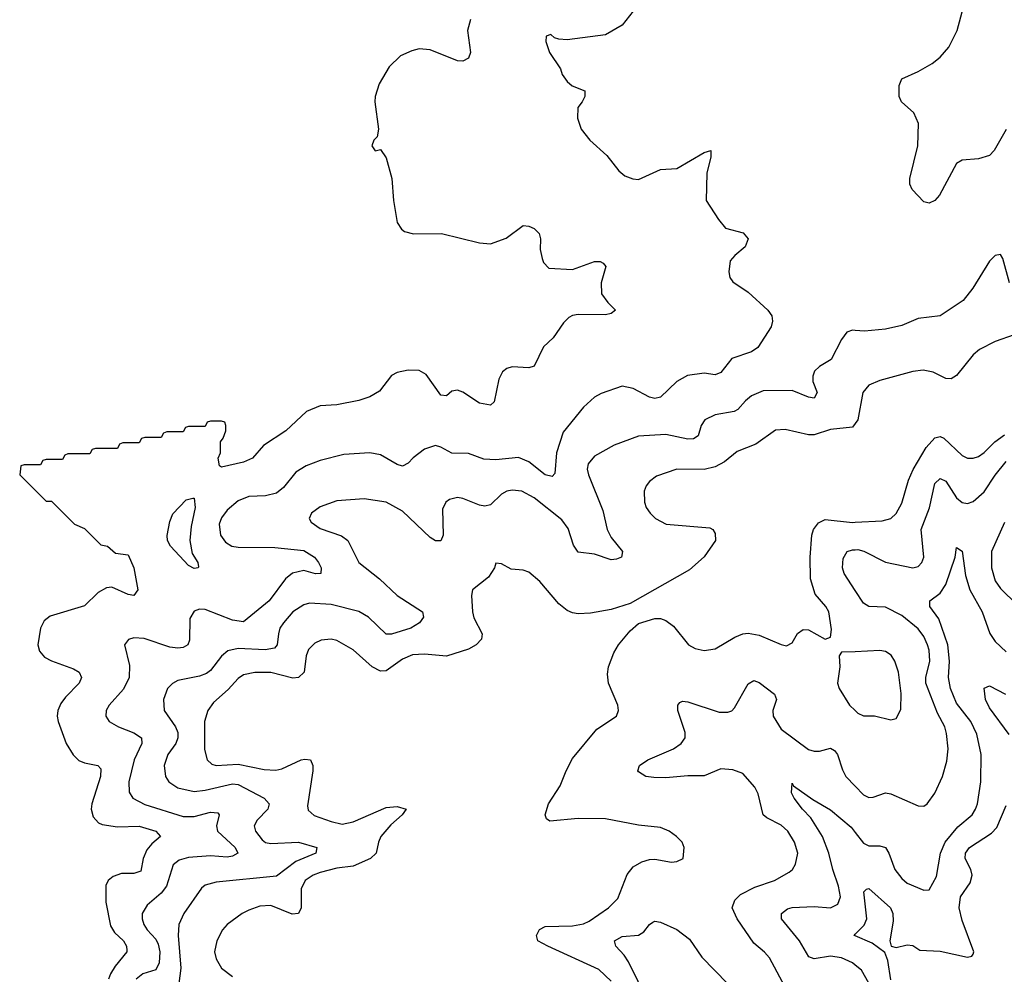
# Model space of a CAD drawing. Header units: inches. Extents: x 1834610 to 2027685, y 642842 to 774116.
# Tile 381 of 632: x 1976954 to 1980544, y 703128 to 706610. Entities that reach past the tile are written whole.
import ezdxf

# ---------------------------------------------------------------- set-up
doc = ezdxf.new("R2010")
doc.units = ezdxf.units.IN
doc.header["$MEASUREMENT"] = 0
doc.layers.add('B9770', color=7, linetype='Continuous')
doc.layers.add('B9780', color=7, linetype='Continuous')

msp = doc.modelspace()

# ---------------------------------------------------------------- linework, layer by layer
at = {"layer": 'B9770', "color": 5}
for points, elevation in [([(1979190, 706640.7), (1979150.2, 706589.8), (1979090, 706555.1), (1978950, 706536), (1978919, 706539), (1978904, 706544), (1978890, 706555.3), (1978874, 706550), (1978872, 706530), (1978886, 706490), (1978926, 706430), (1978931.3, 706410), (1978950, 706384.7), (1978968.1, 706368.1), (1979014.8, 706350), (1979014, 706330), (1979004.9, 706310), (1978988.4, 706290), (1978988, 706250), (1979000.5, 706210), (1979033, 706170), (1979094.9, 706114.9), (1979138.6, 706058.5), (1979160.6, 706040.6), (1979188.8, 706028.8), (1979210, 706027.2), (1979290, 706062.8), (1979350, 706067.3), (1979450, 706125.5), (1979473.2, 706133.2), (1979473.7, 706110), (1979458.6, 706050), (1979456.9, 705950), (1979501.4, 705881.4), (1979527.7, 705850), (1979591.8, 705831.8), (1979610.2, 705810), (1979599.3, 705780.7), (1979561.1, 705750), (1979544.4, 705730), (1979539.3, 705690), (1979543, 705670), (1979554, 705654), (1979610, 705616.4), (1979682, 705550), (1979696.3, 705530), (1979699.1, 705510), (1979694, 705490), (1979645.5, 705414.5), (1979621.8, 705398.2), (1979550, 705373.7), (1979510, 705322.4), (1979490, 705314), (1979450, 705320.3), (1979388.2, 705311.8), (1979350.2, 705289.8), (1979290, 705233), (1979270, 705228), (1979250, 705232.4), (1979190, 705265.1), (1979150, 705273.1), (1979073.8, 705246.2), (1979050, 705233.3), (1979010, 705196.3), (1978935.2, 705104.8), (1978910.6, 705029.4), (1978905, 704955.1), (1978895.8, 704944.2), (1978870, 704949.9), (1978810, 704996.9), (1978772.7, 705012.7), (1978690, 705004.3), (1978646.6, 705006.6), (1978590, 705027.8), (1978530, 705028.4), (1978490, 705050.7), (1978470, 705056.4), (1978430, 705043.1), (1978388.1, 705011.9), (1978370, 704992.8), (1978350, 704981.7), (1978330, 704987), (1978270, 705022.2), (1978230, 705029.8), (1978135.6, 705024.4), (1978050, 705001.4), (1977998, 704982), (1977960.7, 704959.3), (1977916.2, 704903.8), (1977890, 704883.2), (1977850, 704872.5), (1977789.6, 704870.4), (1977750, 704855), (1977710, 704821.4), (1977690, 704793.3), (1977681.6, 704770), (1977686, 704730), (1977704.2, 704704.3), (1977727.6, 704690), (1977750, 704685.7), (1977884.1, 704684.1), (1977990, 704674.3), (1978028.3, 704650), (1978043.5, 704630), (1978052.6, 704610), (1978051.8, 704590), (1978031.9, 704588.1), (1977990, 704600.5), (1977948.4, 704591.6), (1977922.7, 704570), (1977863, 704490), (1977770, 704413.6), (1977730, 704419.9), (1977630, 704458), (1977610, 704459.3), (1977590, 704452.4), (1977574.5, 704425.5), (1977573.5, 704346.5), (1977566.5, 704330), (1977550, 704319.8), (1977530, 704317.2), (1977501.3, 704321.3), (1977407.7, 704352.3), (1977370, 704354.6), (1977350.3, 704349.7), (1977335.8, 704330), (1977354.4, 704254.4), (1977352.8, 704210), (1977332.3, 704167.7), (1977280.2, 704110), (1977269.2, 704090), (1977267.9, 704070), (1977280.3, 704050), (1977314.4, 704030), (1977370, 704008.7), (1977397.5, 703990), (1977399.5, 703970), (1977371.6, 703910), (1977351.6, 703830), (1977352.8, 703792.8), (1977367, 703770), (1977410, 703747), (1977550, 703703.1), (1977590, 703703.9), (1977650, 703719.8), (1977676.7, 703716.7), (1977680.7, 703710), (1977671.6, 703670), (1977675.4, 703650), (1977739.8, 703590), (1977749, 703570), (1977730, 703558.7), (1977710, 703555), (1977650, 703559.5), (1977570, 703554.5), (1977535.9, 703544.1), (1977513, 703527), (1977489.2, 703450), (1977470, 703424.4), (1977419.3, 703380.7), (1977401.1, 703350), (1977400.2, 703330), (1977406.7, 703310), (1977418.6, 703290), (1977450, 703256.6), (1977458.3, 703238.3), (1977464.6, 703210), (1977462.9, 703170), (1977450, 703144.8), (1977403.2, 703130), (1977378.5, 703110)], 240), ([(1978597.4, 706610), (1978587, 706570), (1978597, 706490), (1978590, 706469.6), (1978570, 706458.9), (1978550, 706459.8), (1978450, 706499.7), (1978410, 706503.5), (1978383.2, 706496.8), (1978342.4, 706477.6), (1978301.6, 706438.4), (1978264.5, 706375.5), (1978250.2, 706330), (1978249, 706310), (1978262, 706210), (1978257.1, 706182.9), (1978244.7, 706170), (1978238, 706150), (1978250, 706132), (1978270, 706136), (1978290, 706106), (1978310.3, 706030), (1978316.9, 705950), (1978330.2, 705870.2), (1978345.7, 705845.7), (1978357.3, 705837.3), (1978390, 705828.7), (1978492, 705830), (1978630, 705796.1), (1978670, 705792.7), (1978727.6, 705812.4), (1978790, 705859.3), (1978810, 705857), (1978830, 705848.2), (1978848.2, 705830), (1978852.8, 705810), (1978851.6, 705771.5), (1978858.4, 705738.4), (1978864.1, 705724.1), (1978883.4, 705703.4), (1978970, 705698.4), (1979050, 705728), (1979070, 705727.3), (1979081.4, 705721.4), (1979090.5, 705710), (1979073.4, 705650), (1979074.9, 705610), (1979097.8, 705577.7), (1979126.8, 705550), (1979110, 705538), (1979090, 705533.6), (1978990, 705534.3), (1978970, 705531.3), (1978956.1, 705523.9), (1978936.2, 705503.8), (1978898.7, 705450), (1978863.2, 705416.8), (1978830, 705346), (1978810, 705339.5), (1978750, 705343.1), (1978730, 705338), (1978714.4, 705325.6), (1978701.1, 705298.9), (1978684.1, 705215.9), (1978670, 705203.6), (1978630, 705211.6), (1978570, 705251.5), (1978550, 705258), (1978530, 705255.1), (1978510, 705237.6), (1978490, 705240.5), (1978435.8, 705315.8), (1978410, 705329.7), (1978370, 705331.6), (1978330, 705322.4), (1978310, 705311.8), (1978265.5, 705254.5), (1978230, 705233.6), (1978190, 705220.5), (1978110, 705204.8), (1978050, 705201.7), (1977999.1, 705180.9), (1977923.8, 705110), (1977843.4, 705056.6), (1977802.4, 705010), (1977770, 704995.4), (1977690, 704978), (1977682, 704982), (1977678, 705010), (1977686, 705030), (1977686, 705070), (1977696.4, 705083.6), (1977706, 705110), (1977706, 705130), (1977702, 705142), (1977690, 705146), (1977650, 705146), (1977638, 705142), (1977630, 705126), (1977570, 705126), (1977558, 705122), (1977550, 705106), (1977490, 705106), (1977478, 705102), (1977470, 705086), (1977410, 705086), (1977398, 705082), (1977390, 705066), (1977330, 705066), (1977318, 705062), (1977310, 705046), (1977230, 705046), (1977218, 705042), (1977210, 705026), (1977130, 705026), (1977118, 705022), (1977110, 705006), (1977050, 705006), (1977038, 705002), (1977030, 704986), (1976970, 704986), (1976958, 704982), (1976954, 704950), (1977050, 704854), (1977070, 704854), (1977154, 704770), (1977190, 704754), (1977250, 704694), (1977274, 704690), (1977303.6, 704663.6), (1977350, 704658), (1977370, 704611), (1977384.6, 704530), (1977370.5, 704510), (1977350, 704513.7), (1977290, 704539.8), (1977270, 704537.3), (1977239.8, 704520.2), (1977190, 704472.1), (1977065.4, 704434.6), (1977043, 704417), (1977029.4, 704390.6), (1977020.2, 704330), (1977026, 704306), (1977044.4, 704284.4), (1977070, 704271), (1977150, 704242.4), (1977170.3, 704230), (1977179, 704210), (1977171.3, 704190), (1977121, 704139), (1977104.6, 704115.4), (1977093.2, 704090), (1977091.1, 704070), (1977094.2, 704050), (1977123.9, 703970), (1977148.9, 703928.9), (1977170, 703908.2), (1977190, 703898.9), (1977239.1, 703890), (1977250, 703877.3), (1977248.3, 703850), (1977216.8, 703750), (1977214.5, 703730), (1977221.7, 703701.7), (1977240.8, 703680.8), (1977254.1, 703674.1), (1977310, 703665.4), (1977390, 703668.5), (1977450.2, 703650), (1977467.2, 703630), (1977435.9, 703604.1), (1977417.6, 703582.4), (1977404.4, 703550), (1977395.8, 703504.2), (1977370, 703495.4), (1977325, 703495), (1977295, 703485), (1977276.2, 703470), (1977267.6, 703452.4), (1977268.6, 703391.4), (1977284.5, 703304.5), (1977300.2, 703280.2), (1977332.4, 703250), (1977344, 703230), (1977344.8, 703215.2), (1977345, 703210), (1977302, 703158), (1977285.1, 703130), (1977277.2, 703110)], 220), ([(1980000, 705476.2), (1979990, 705476.9), (1979970, 705469.6), (1979950, 705442.9), (1979912.2, 705370), (1979870, 705345), (1979851.9, 705328.1), (1979845.1, 705310), (1979845.1, 705290), (1979861.3, 705250), (1979850.8, 705229.2), (1979830, 705233.1), (1979770, 705257.5), (1979664.1, 705255.9), (1979622.1, 705237.9), (1979599.9, 705220.1), (1979572, 705188), (1979559.1, 705180.9), (1979490, 705169.1), (1979451.6, 705150), (1979438.9, 705130), (1979427.9, 705092.1), (1979410, 705080.6), (1979390, 705079.9), (1979310, 705096.4), (1979210, 705090.5), (1979121.6, 705058.4), (1979050, 705017.7), (1979026.3, 704990), (1979023.5, 704970), (1979028.1, 704950), (1979080, 704820), (1979095.5, 704750), (1979110, 704720.8), (1979151.7, 704670), (1979148, 704650), (1979130, 704641.5), (1979110, 704639.3), (1979050, 704659.8), (1978990, 704667.3), (1978973, 704693), (1978953.5, 704753.5), (1978930, 704785.6), (1978830, 704865.8), (1978785.2, 704890), (1978750, 704894.3), (1978729.6, 704890.4), (1978710, 704879.3), (1978670, 704840.8), (1978650, 704835.5), (1978630, 704838.9), (1978570, 704863.7), (1978550, 704866.6), (1978520.6, 704859.4), (1978507.6, 704850), (1978495.8, 704824.2), (1978498.5, 704730), (1978490, 704708.4), (1978470, 704709), (1978450, 704720.6), (1978350, 704817.5), (1978290, 704849.8), (1978210, 704862.2), (1978110, 704854.8), (1978050, 704833.3), (1978017.4, 704810), (1978009, 704790), (1978016.9, 704776.9), (1978050, 704754.4), (1978126.8, 704726.8), (1978150, 704710.2), (1978191, 704630), (1978265.4, 704570), (1978330, 704509.4), (1978422.3, 704450), (1978426.3, 704430), (1978411.6, 704410), (1978380.4, 704390), (1978310, 704369.1), (1978290, 704369), (1978225.8, 704430), (1978190, 704450.7), (1978090, 704476.9), (1978010, 704482.2), (1977990, 704476.1), (1977950, 704450.5), (1977915.3, 704410), (1977902.9, 704390), (1977897.2, 704370), (1977893, 704330), (1977882.5, 704317.4), (1977849, 704311), (1977750, 704316), (1977712.6, 704307.4), (1977690, 704288.4), (1977650, 704236), (1977634.9, 704225.1), (1977610, 704215.8), (1977530, 704199.1), (1977510.8, 704189.2), (1977493.4, 704170), (1977478, 704130), (1977480.6, 704090), (1977522.5, 704030), (1977530.1, 704010), (1977530.5, 703990.5), (1977522.9, 703970), (1977494.6, 703930), (1977481.2, 703890), (1977485.2, 703850), (1977498.2, 703830), (1977530, 703807.6), (1977590, 703794.4), (1977630, 703799.1), (1977730, 703822.8), (1977750, 703820.1), (1977845.2, 703770), (1977863.8, 703750), (1977858.7, 703730), (1977820.2, 703690), (1977809.3, 703670), (1977813.2, 703650), (1977838.1, 703618.1), (1977850, 703609.2), (1977870, 703605.1), (1977970.1, 703610.1), (1978037, 703590), (1978033.4, 703570), (1977961, 703539), (1977890, 703486.3), (1977670, 703464.4), (1977630, 703452.7), (1977617.3, 703442.7), (1977552.4, 703350), (1977534.3, 703310), (1977531.2, 703270), (1977541, 703150), (1977528.7, 703048.7)], 260), ([(1980000, 705136.5), (1979990, 705123.2), (1979910, 705115), (1979850, 705095.2), (1979830, 705095.6), (1979744.6, 705115.4), (1979710, 705112.6), (1979638.2, 705061.8), (1979570, 705035), (1979523.4, 704996.6), (1979490, 704978.5), (1979450, 704968.7), (1979350, 704969.8), (1979275.6, 704944.4), (1979250, 704925.1), (1979237.6, 704910), (1979230.3, 704890), (1979231.7, 704850), (1979238, 704830), (1979252, 704810), (1979272.4, 704790), (1979310.8, 704770), (1979470, 704756.2), (1979481.3, 704750), (1979490, 704736.3), (1979490.3, 704710), (1979449, 704651), (1979396.3, 704603.7), (1979179.9, 704480.1), (1979110, 704458.7), (1979034.9, 704445.1), (1978990, 704442.3), (1978970, 704446.9), (1978950, 704455.4), (1978919.4, 704479.4), (1978850, 704560.7), (1978810, 704594.5), (1978790, 704602), (1978745.6, 704605.6), (1978710, 704625.2), (1978690, 704628), (1978684.9, 704610), (1978663.2, 704576.8), (1978604.9, 704530), (1978601.1, 704510), (1978604.4, 704450), (1978610, 704428), (1978640.3, 704370), (1978637.3, 704350), (1978618.5, 704330), (1978590, 704313.7), (1978510, 704287.8), (1978430, 704295.1), (1978386.7, 704293.3), (1978350, 704277.3), (1978290, 704235), (1978270, 704234.1), (1978239.5, 704250), (1978170, 704311.6), (1978110, 704345.6), (1978090, 704350.8), (1978053.6, 704346.4), (1978030, 704336.1), (1978007.2, 704312.8), (1977997.9, 704290), (1977991.5, 704230), (1977970.2, 704210), (1977950, 704207.8), (1977870, 704229), (1977811.7, 704228.3), (1977770, 704219.9), (1977750, 704206.6), (1977713.5, 704166.5), (1977660.9, 704119.1), (1977639.8, 704090), (1977628.2, 704050), (1977628.2, 703948.2), (1977637.2, 703910), (1977654.4, 703894.4), (1977670.1, 703890.1), (1977750, 703894.7), (1977845.4, 703874.6), (1977888.1, 703871.9), (1977910, 703877.4), (1977979.6, 703910), (1977993.2, 703913.1), (1978014, 703910), (1978023, 703890), (1978023, 703870), (1978002.9, 703742.9), (1978006.1, 703726.1), (1978027.3, 703707.3), (1978090, 703684.7), (1978130, 703675.5), (1978170, 703684.1), (1978290, 703736.4), (1978330, 703739.8), (1978363, 703730), (1978349, 703710), (1978306.6, 703673.4), (1978270.7, 703630), (1978261.8, 703610), (1978254.2, 703570), (1978233.5, 703550), (1978170, 703522.9), (1978110, 703514.6), (1978050, 703499.3), (1978024.5, 703490), (1977995.1, 703470), (1977980.8, 703439.2), (1977980.1, 703370), (1977970.9, 703349.1), (1977947.8, 703347.8), (1977870, 703378.6), (1977830, 703376.3), (1977790, 703362.4), (1977764.6, 703350), (1977710.3, 703310), (1977693.1, 703290), (1977672.6, 703250), (1977664.4, 703210), (1977670, 703184.9), (1977690.3, 703150), (1977730, 703120.2)], 280), ([(1979110, 703102.3), (1979065.7, 703145.7), (1978879.1, 703230), (1978843.5, 703250), (1978838, 703270), (1978848.6, 703291.4), (1978870, 703302.7), (1978970, 703304.6), (1979010, 703311.9), (1979030, 703321.6), (1979100.9, 703370), (1979135.2, 703404.8), (1979168.5, 703491.5), (1979190, 703519.5), (1979222, 703538), (1979250, 703546.7), (1979270, 703548.4), (1979330, 703537.3), (1979350, 703538.8), (1979373.2, 703550), (1979376, 703590), (1979369, 703610), (1979349, 703630), (1979322, 703650), (1979290, 703663.7), (1979210, 703671.3), (1979090, 703694.9), (1978990, 703696), (1978886.3, 703686.3), (1978875.1, 703695.1), (1978869.7, 703710), (1978882, 703750), (1978924.6, 703815.4), (1978945.8, 703870), (1978970, 703914.9), (1979058.2, 704021.9), (1979129.6, 704070), (1979136.9, 704090), (1979134.3, 704110), (1979100.9, 704190), (1979096.8, 704223.2), (1979100.4, 704250), (1979119.6, 704300.4), (1979137.4, 704330), (1979179.4, 704380.6), (1979210, 704408), (1979270, 704426), (1979290, 704426), (1979310, 704418.4), (1979338, 704398), (1979392.7, 704330), (1979416.4, 704316.4), (1979450, 704308.9), (1979490, 704315.6), (1979561.8, 704358.2), (1979590, 704370.2), (1979610, 704371.6), (1979650, 704365.5), (1979729.6, 704330.4), (1979750, 704326.5), (1979770, 704337.1), (1979790, 704370.7), (1979810, 704385.5), (1979830, 704383.8), (1979890, 704350.7), (1979910, 704358), (1979913.9, 704386.1), (1979904, 704450), (1979892.6, 704470), (1979854.1, 704514.1), (1979837, 704570), (1979836.1, 704650), (1979842, 704730), (1979848.1, 704750), (1979865.7, 704774.3), (1979890, 704786.7), (1979990, 704776.3), (1980000, 704776.8)], 280), ([(1980000, 704527.8), (1979959.6, 704590), (1979953.2, 704610), (1979955.8, 704644.2), (1979970.5, 704669.5), (1979990, 704676.6), (1980000, 704676.7)], 260), ([(1980000, 704304.7), (1979950, 704302.7), (1979941.6, 704290), (1979944.6, 704250), (1979935.8, 704190), (1979941.3, 704170), (1979979.5, 704110), (1980000, 704090.1)], 280), ([(1979743.9, 703083.9), (1979687.8, 703187.8), (1979669.2, 703209.2), (1979630, 703241), (1979569.8, 703330), (1979552, 703370), (1979561.1, 703398.9), (1979581.4, 703418.6), (1979634.6, 703445.4), (1979706, 703470), (1979759.9, 703500.1), (1979771, 703510), (1979782, 703530), (1979790.6, 703570), (1979779.1, 703610), (1979754.8, 703650), (1979730, 703672.1), (1979678.4, 703698.4), (1979665, 703710), (1979645.9, 703785.9), (1979634.5, 703810), (1979590, 703859.9), (1979554.3, 703874.3), (1979510, 703876.9), (1979450, 703851.8), (1979390, 703852.1), (1979310, 703844), (1979265.6, 703845.6), (1979237.2, 703850), (1979210, 703867), (1979207.3, 703870), (1979214, 703890), (1979243.7, 703910), (1979337.4, 703950), (1979365.7, 703970), (1979380.4, 703990), (1979380.3, 704010), (1979353.3, 704090), (1979353.3, 704110), (1979361, 704119), (1979370, 704124.2), (1979390, 704122), (1979504.6, 704084.6), (1979536, 704084), (1979550, 704088.4), (1979560.2, 704099.8), (1979610, 704187.6), (1979630, 704199.6), (1979650, 704192.3), (1979706.3, 704150), (1979712.8, 704130), (1979699.7, 704090), (1979701.4, 704070), (1979730, 704022.6), (1979830, 703948.2), (1979850, 703941.4), (1979870, 703942.4), (1979910, 703952.8), (1979924.7, 703944.7), (1979935.7, 703930), (1979953.7, 703873.7), (1979966.2, 703850), (1980000, 703814.2)], 260), ([(1980000, 703161.1), (1979990, 703169.2), (1979950, 703188.2), (1979910, 703193.5), (1979850, 703184.4), (1979831.5, 703191.5), (1979796.7, 703250), (1979731.4, 703330), (1979730.8, 703350), (1979753.8, 703366.2), (1979770, 703371.2), (1979850, 703374.7), (1979910, 703370.9), (1979936.3, 703383.7), (1979946.4, 703410), (1979939.6, 703450), (1979918.6, 703510), (1979904.4, 703570), (1979881.2, 703630), (1979838.7, 703698.7), (1979807.9, 703730), (1979777.7, 703770), (1979767.4, 703790), (1979770, 703824.7), (1979774.9, 703814.9), (1979845.3, 703765.3), (1979910, 703728.1), (1979984.8, 703664.8), (1980000, 703645.1)], 240), ([(1979244.4, 703030), (1979173.7, 703173.7), (1979158.2, 703198.2), (1979127.6, 703230), (1979123.1, 703250), (1979150, 703266.4), (1979210, 703270.2), (1979230, 703283.2), (1979250, 703309), (1979262.3, 703317.7), (1979270, 703321.8), (1979290, 703318), (1979350, 703290.9), (1979395.7, 703255.7), (1979441.1, 703190), (1979534.9, 703094.9)], 260), ([(1980000, 703268.3), (1979996, 703270), (1980000, 703274.1)], 220)]:
    msp.add_lwpolyline(points, dxfattribs=dict(at, elevation=elevation))
at = {"layer": 'B9770', "color": 5, "elevation": 220}
msp.add_lwpolyline([(1977590, 704607.6), (1977570, 704618.9), (1977503.9, 704690), (1977492.6, 704710), (1977491.4, 704728.6), (1977500.9, 704779.1), (1977512.3, 704807.7), (1977561.5, 704858.5), (1977584.7, 704864.7), (1977590, 704864.7), (1977593.5, 704830), (1977578.6, 704761.4), (1977574, 704710), (1977582.8, 704662.8), (1977603.1, 704630), (1977606, 704614), (1977604.7, 704610)], close=True, dxfattribs=at)
at = {"layer": 'B9780', "color": 5}
for points, elevation in [([(1980550, 706209.4), (1980507.2, 706132.8), (1980490, 706114.7), (1980450, 706102.3), (1980390, 706096.9), (1980370, 706085.1), (1980307.6, 705970), (1980290, 705949.7), (1980270, 705940.5), (1980250, 705945.6), (1980208, 705990), (1980198.9, 706010), (1980199.7, 706030), (1980228.2, 706150), (1980230.6, 706230.6), (1980214.3, 706270), (1980168.5, 706310), (1980160.9, 706330), (1980159.8, 706370), (1980170, 706394), (1980230, 706420.8), (1980280.5, 706450), (1980310, 706472.9), (1980341.7, 706510), (1980372.2, 706570), (1980402.9, 706690)], 240), ([(1980563.1, 705650), (1980538.9, 705738.9), (1980530, 705753.2), (1980510, 705749.4), (1980490, 705729.3), (1980428.9, 705630), (1980393.9, 705586.1), (1980310, 705529.7), (1980230, 705520.5), (1980170, 705494.8), (1980110, 705480.4), (1980033.7, 705473.7), (1980000, 705476.2)], 260), ([(1980579.5, 705460.5), (1980510, 705435.7), (1980452.8, 705407.2), (1980430, 705387.6), (1980370, 705312.6), (1980350, 705299.7), (1980330, 705301), (1980284.4, 705324.4), (1980248, 705332), (1980210, 705326.4), (1980090, 705293.3), (1980050, 705276.8), (1980027.8, 705250), (1980010.1, 705149.9), (1980000, 705136.5)], 280), ([(1980000, 704776.8), (1980098.3, 704781.7), (1980130, 704790.2), (1980150, 704809.1), (1980170, 704846.3), (1980194, 704930), (1980211, 704969), (1980259.3, 705050), (1980290, 705085.1), (1980310, 705090.1), (1980323.2, 705083.2), (1980390, 705020.6), (1980410, 705011), (1980430, 705010.1), (1980450, 705016.8), (1980470, 705030.9), (1980509.6, 705070.4), (1980544, 705096)], 280), ([(1980000, 704676.7), (1980010, 704676.8), (1980031, 704671), (1980110, 704631.2), (1980209.8, 704610.2), (1980230, 704615.5), (1980242.5, 704630), (1980250.4, 704650), (1980240.7, 704750), (1980271.1, 704828.9), (1980290, 704917.7), (1980310, 704936.2), (1980330, 704927.1), (1980370, 704865.5), (1980390, 704848.3), (1980410, 704845), (1980430, 704853), (1980470, 704888.1), (1980510, 704948.5), (1980550, 704998.2)], 260), ([(1980544.6, 704775.4), (1980496.6, 704670), (1980497, 704610), (1980510, 704563.1), (1980530, 704534.7), (1980590, 704476.1)], 260), ([(1980000, 703645.1), (1980030, 703606.3), (1980050, 703596.1), (1980090, 703596.6), (1980110.1, 703590.1), (1980122.3, 703570), (1980145.1, 703510), (1980170, 703476.9), (1980190, 703460.6), (1980250, 703434.9), (1980270, 703435.8), (1980295.9, 703484.1), (1980311.4, 703570), (1980327.8, 703610), (1980374.4, 703665.6), (1980426.3, 703710), (1980438.8, 703730), (1980445.9, 703750), (1980458.1, 703830), (1980459.9, 703930), (1980444.1, 704004.1), (1980422.1, 704050), (1980370, 704116.5), (1980347.6, 704170), (1980339.9, 704210), (1980343.8, 704270), (1980337.3, 704330), (1980304.9, 704424.9), (1980271.7, 704470), (1980272.2, 704490), (1980310, 704517.8), (1980330.8, 704549.2), (1980364.4, 704650), (1980370, 704684.7), (1980390, 704671.3), (1980402.4, 704582.4), (1980418.5, 704530), (1980462.4, 704450), (1980490.9, 704370.9), (1980510, 704341.5), (1980550, 704304.5)], 240), ([(1980000, 703814.2), (1980030, 703782.4), (1980050, 703772.7), (1980066, 703774), (1980110, 703790.2), (1980130, 703786), (1980230, 703742.4), (1980250, 703741.5), (1980262.4, 703750), (1980290, 703788.4), (1980317.8, 703850), (1980334.7, 703905.3), (1980339.1, 703950), (1980333.5, 704006.5), (1980326.4, 704030), (1980300.1, 704080.1), (1980257.9, 704190), (1980257.1, 704210), (1980272.2, 704270), (1980270.3, 704310), (1980264, 704330), (1980250, 704360.3), (1980230, 704388.5), (1980170, 704437.1), (1980110, 704467), (1980050, 704469.1), (1980030, 704481.5), (1980000, 704527.8)], 260), ([(1980000, 704090.1), (1980010, 704080.3), (1980030, 704070.4), (1980070, 704070.3), (1980130, 704055.5), (1980150, 704060.7), (1980166.6, 704093.4), (1980167.7, 704152.3), (1980158.4, 704230), (1980144.4, 704270), (1980131.5, 704291.5), (1980110, 704305.1), (1980090, 704308.4), (1980000, 704304.7)], 280), ([(1980562, 704002), (1980490, 704100.4), (1980475.5, 704130), (1980470, 704171.3), (1980490, 704180.3), (1980548.4, 704150)], 220), ([(1980000, 703274.1), (1980032.6, 703307.4), (1980042.7, 703330), (1980031.2, 703428.8), (1980041.1, 703438.9), (1980050, 703440.9), (1980129.2, 703370), (1980137.1, 703350), (1980138.4, 703321.6), (1980126.7, 703250), (1980130.7, 703230.7), (1980150, 703225.5), (1980190, 703234.9), (1980210, 703232.7), (1980236.1, 703216.1), (1980310, 703211.8), (1980409.7, 703190.3), (1980425.4, 703194.6), (1980430, 703201), (1980432.8, 703210), (1980390, 703323.6), (1980379.5, 703370), (1980384.1, 703410), (1980418.9, 703461.1), (1980426.3, 703490), (1980421.8, 703510), (1980401.6, 703550), (1980402.4, 703570), (1980416.5, 703590), (1980497.6, 703642.4), (1980516.3, 703663.7), (1980550, 703743.8)], 220), ([(1980130, 703108), (1980118.6, 703178.6), (1980108, 703208), (1980062, 703242), (1980000, 703268.3)], 220), ([(1980000, 702838.9), (1980010, 702843.2), (1980050, 702899.1), (1980072.8, 702950), (1980076.2, 702990), (1980069.9, 703030), (1980050, 703095.1), (1980022.6, 703142.6), (1980000, 703161.1)], 240)]:
    msp.add_lwpolyline(points, dxfattribs=dict(at, elevation=elevation))

doc.saveas('drawing.dxf')
